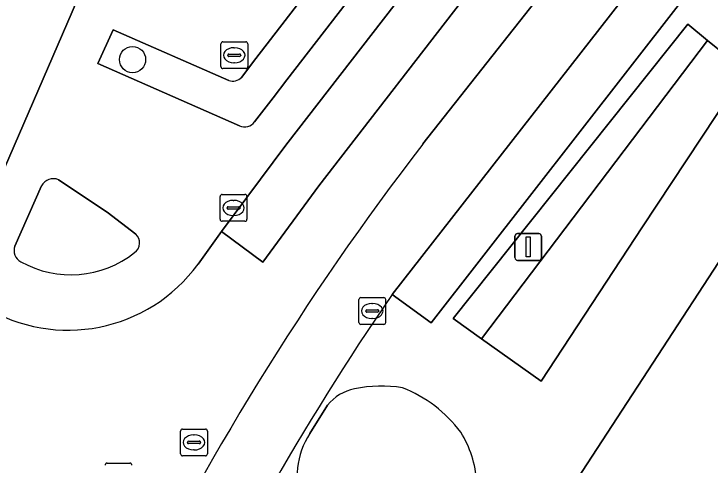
# Model space of a CAD drawing. Extents: x 161354 to 162026, y 386504 to 387460.
# Drawn here: x 161682.97 to 161708.95, y 387027.53 to 387044.35 of the extents above; entities that cross this region are included whole.
import ezdxf

# ---------------------------------------------------------------- set-up
doc = ezdxf.new("R2010")
doc.units = 0
for name, color, linetype in [('IMGEO_Boom', 7, 'Continuous'), ('IMGEO_Erf', 7, 'Continuous'), ('IMGEO_Groenvoorziening', 7, 'Continuous'), ('IMGEO_Kolk', 7, 'Continuous'), ('IMGEO_Lichtmast', 7, 'Continuous'), ('IMGEO_Parkeervlak_open', 7, 'Continuous'), ('IMGEO_Rijbaan_lokaal_open', 7, 'Continuous'), ('IMGEO_Rioolput', 7, 'Continuous'), ('IMGEO_Voetpad_open', 7, 'Continuous')]:
    doc.layers.add(name, color=color, linetype=linetype)

msp = doc.modelspace()

# ---------------------------------------------------------------- linework, layer by layer
at = {"layer": 'IMGEO_Boom'}
msp.add_circle((161687.398, 387042.646), 0.489, dxfattribs=at)
at = {"layer": 'IMGEO_Erf'}
for points in [[(161681.882, 387036.937), (161685.869, 387046.107), (161716.712, 387113.822)], [(161774.116, 387087.005), (161748.817, 387090.782), (161735.832, 387073.978), (161727.598, 387062.069), (161723.819, 387057.006), (161722.833, 387055.531), (161718.954, 387049.732), (161718.884, 387049.626), (161713.413, 387041.445), (161703.036, 387025.535)]]:
    msp.add_lwpolyline(points, dxfattribs=at)
at = {"layer": 'IMGEO_Groenvoorziening'}
for points in [[(161705.61, 387060.13), (161696.508, 387048.543), (161696.038, 387047.932), (161691.997, 387042.681), (161691.461, 387041.978)], [(161691.952, 387040.321), (161692.646, 387041.214), (161693.156, 387041.895), (161697.588, 387047.621), (161706.773, 387059.283)], [(161690.992, 387041.865), (161686.68, 387043.75), (161686.105, 387042.504), (161691.387, 387040.171)], [(161687.518, 387036.138), (161686.454, 387036.955), (161684.64, 387038.164)], [(161684.005, 387037.933), (161683.009, 387035.693)], [(161694.677, 387029.758), (161694.013, 387028.698)]]:
    msp.add_lwpolyline(points, dxfattribs=at)
for points in [[(161708.856, 387043.363), (161708.119, 387043.963), (161699.364, 387032.987), (161700.424, 387032.231)], [(161710.272, 387042.21), (161708.856, 387043.363), (161700.424, 387032.231), (161702.643, 387030.648), (161706.431, 387036.413)]]:
    msp.add_lwpolyline(points, close=True, dxfattribs=at)
for centre, radius, start, end in [((161691.134, 387042.307), 0.464, 252.2602, 314.8329), ((161691.573, 387040.61), 0.477, 247.0612, 322.6754), ((161684.443, 387037.716), 0.489, 66.3169, 153.6638), ((161687.221, 387035.81), 0.443, 304.8749, 47.8487), ((161683.452, 387035.525), 0.474, 159.1603, 242.3784), ((161685.098, 387038.451), 3.831, 240.8551, 308.3368), ((161696.686, 387025.403), 5.067, 81.0722, 101.4241), ((161696.021, 387028.683), 1.721, 101.3462, 141.3329), ((161695.642, 387025.759), 4.997, 36.7646, 68.5148), ((161696.451, 387027.102), 2.914, 146.7912, 200.801), ((161696.383, 387026.686), 3.86, 3.2201, 32.3233)]:
    msp.add_arc(centre, radius, start, end, dxfattribs=at)
at = {"layer": 'IMGEO_Kolk'}
for p, q in [((161690.665, 387036.69), (161690.665, 387037.542)), ((161690.74, 387037.616), (161691.592, 387037.616)), ((161691.666, 387037.542), (161691.666, 387036.69)), ((161691.153, 387037.396), (161691.178, 387037.396)), ((161690.924, 387037.11), (161690.924, 387037.122)), ((161691.362, 387037.073), (161690.964, 387037.073)), ((161690.967, 387037.159), (161691.365, 387037.159)), ((161691.408, 387037.122), (161691.408, 387037.11)), ((161691.176, 387036.836), (161691.151, 387036.836)), ((161691.592, 387036.616), (161690.74, 387036.616)), ((161695.842, 387032.844), (161695.842, 387033.696)), ((161695.917, 387033.77), (161696.769, 387033.77)), ((161696.33, 387033.55), (161696.355, 387033.55)), ((161696.843, 387033.696), (161696.843, 387032.844)), ((161696.144, 387033.313), (161696.542, 387033.313)), ((161696.101, 387033.264), (161696.101, 387033.276)), ((161696.539, 387033.227), (161696.141, 387033.227)), ((161696.585, 387033.276), (161696.585, 387033.264)), ((161696.769, 387032.77), (161695.917, 387032.77)), ((161696.353, 387032.99), (161696.328, 387032.99))]:
    msp.add_line(p, q, dxfattribs=at)
for points in [[(161690.665, 387036.69), (161690.665, 387037.542)], [(161690.74, 387037.616), (161691.592, 387037.616)], [(161691.666, 387037.542), (161691.666, 387036.69)], [(161691.592, 387036.616), (161690.74, 387036.616)], [(161695.842, 387032.844), (161695.842, 387033.696)], [(161695.917, 387033.77), (161696.769, 387033.77)], [(161696.843, 387033.696), (161696.843, 387032.844)], [(161696.769, 387032.77), (161695.917, 387032.77)]]:
    msp.add_lwpolyline(points, dxfattribs=at)
for centre, radius, start, end in [((161690.742, 387037.54), 0.0765, 91.552, 178.448), ((161690.742, 387037.54), 0.0765, 91.552, 178.448), ((161691.59, 387037.54), 0.0765, 1.552, 88.448), ((161691.59, 387037.54), 0.0765, 1.552, 88.448), ((161690.964, 387037.119), 0.0403, 85.8775, 175.7526), ((161690.961, 387037.109), 0.0366, 178.938, 274.7102), ((161691.365, 387037.116), 0.043, 264.8664, 352.4533), ((161691.369, 387037.121), 0.0386, 1.7309, 96.639), ((161690.742, 387036.692), 0.0765, 181.552, 268.448), ((161690.742, 387036.692), 0.0765, 181.552, 268.448), ((161691.59, 387036.692), 0.0765, 271.552, 358.448), ((161691.59, 387036.692), 0.0765, 271.552, 358.448), ((161695.919, 387033.694), 0.0765, 91.552, 178.448), ((161695.919, 387033.694), 0.0765, 91.552, 178.448), ((161696.767, 387033.694), 0.0765, 1.552, 88.448), ((161696.767, 387033.694), 0.0765, 1.552, 88.448), ((161696.141, 387033.273), 0.0403, 85.8775, 175.7526), ((161696.546, 387033.275), 0.0386, 1.7309, 96.639), ((161696.138, 387033.263), 0.0366, 178.938, 274.7102), ((161696.542, 387033.27), 0.043, 264.8664, 352.4533), ((161695.919, 387032.846), 0.0765, 181.552, 268.448), ((161695.919, 387032.846), 0.0765, 181.552, 268.448), ((161696.767, 387032.846), 0.0765, 271.552, 358.448), ((161696.767, 387032.846), 0.0765, 271.552, 358.448)]:
    msp.add_arc(centre, radius, start, end, dxfattribs=at)
for centre, major_axis, ratio, start_param, end_param in [((161691.152, 387037.116), (-0.387, 0.002), 0.722429, 4.712389, 7.853982), ((161691.177, 387037.116), (-0.39, 0.002), 0.717154, 1.570796, 4.712389), ((161696.329, 387033.27), (-0.387, 0.002), 0.722429, 4.712389, 7.853982), ((161696.354, 387033.27), (-0.39, 0.002), 0.717154, 1.570796, 4.712389)]:
    msp.add_ellipse(centre, major_axis=major_axis, ratio=ratio, start_param=start_param, end_param=end_param, dxfattribs=at)
at = {"layer": 'IMGEO_Lichtmast'}
for p, q in [((161701.766, 387036.16), (161702.556, 387036.16)), ((161702.556, 387036.16), (161701.766, 387036.16)), ((161701.666, 387035.26), (161701.666, 387036.06)), ((161701.666, 387036.06), (161701.666, 387035.26)), ((161702.656, 387036.06), (161702.656, 387035.26)), ((161702.656, 387035.26), (161702.656, 387036.06)), ((161702.556, 387035.16), (161701.766, 387035.16)), ((161701.766, 387035.16), (161702.556, 387035.16))]:
    msp.add_line(p, q, dxfattribs=at)
msp.add_lwpolyline([(161702.086, 387036.035), (161702.236, 387036.035), (161702.236, 387035.285), (161702.086, 387035.285), (161702.086, 387036.035)], dxfattribs=at)
for centre, start, end in [((161701.766, 387036.06), 90, 180), ((161701.766, 387036.06), 90, 180), ((161702.556, 387036.06), 0, 90), ((161702.556, 387036.06), 360, 90), ((161701.766, 387035.26), 180, 270), ((161701.766, 387035.26), 180, 270), ((161702.556, 387035.26), 270, 0), ((161702.556, 387035.26), 270, 0)]:
    msp.add_arc(centre, 0.1, start, end, dxfattribs=at)
at = {"layer": 'IMGEO_Parkeervlak_open'}
msp.add_lwpolyline([(161715.591, 387057.592), (161697.086, 387033.89), (161698.537, 387032.824), (161716.972, 387056.513)], close=True, dxfattribs=at)
at = {"layer": 'IMGEO_Rijbaan_lokaal_open'}
for points in [[(161745.465, 387096.127), (161746.988, 387098.093), (161745.507, 387099.246), (161743.755, 387100.6), (161742.29, 387101.785), (161740.72, 387099.817), (161742.263, 387098.632), (161700.184, 387045.485), (161694.354, 387037.936), (161692.257, 387035.086), (161690.719, 387036.239), (161689.842, 387035.015)], [(161697.086, 387033.89), (161715.591, 387057.592), (161723.911, 387068.099), (161733.899, 387080.707), (161740.537, 387089.103), (161740.723, 387089.338), (161740.762, 387089.388), (161740.904, 387089.567), (161745.832, 387095.8), (161745.442, 387096.097), (161745.465, 387096.127), (161743.949, 387097.333), (161698.235, 387039.499)], [(161698.235, 387039.499), (161743.949, 387097.333), (161745.465, 387096.127)]]:
    msp.add_lwpolyline(points, dxfattribs=at)
msp.add_lwpolyline([(161742.263, 387098.632), (161740.72, 387099.817), (161698.781, 387046.763), (161693.118, 387039.45), (161690.719, 387036.239), (161692.257, 387035.086), (161694.354, 387037.936), (161700.184, 387045.485)], close=True, dxfattribs=at)
for centre, radius, start, end in [((161779.503, 386976.724), 102.689, 142.31603, 154.34865), ((161779.503, 386976.724), 102.689, 142.31603, 154.34865), ((161684.995, 387038.561), 6.005, 238.5421, 323.8125), ((161782.354, 386975.347), 103.431, 145.52735, 155.37205)]:
    msp.add_arc(centre, radius, start, end, dxfattribs=at)
at = {"layer": 'IMGEO_Rioolput'}
for p, q in [((161690.693, 387042.383), (161690.693, 387043.235)), ((161690.768, 387043.309), (161691.62, 387043.309)), ((161691.694, 387043.235), (161691.694, 387042.383)), ((161691.181, 387043.089), (161691.206, 387043.089)), ((161690.952, 387042.803), (161690.952, 387042.815)), ((161691.39, 387042.766), (161690.992, 387042.766)), ((161690.995, 387042.852), (161691.393, 387042.852)), ((161691.436, 387042.815), (161691.436, 387042.803)), ((161691.204, 387042.529), (161691.179, 387042.529)), ((161691.62, 387042.309), (161690.768, 387042.309)), ((161689.265, 387028.869), (161690.117, 387028.869)), ((161689.19, 387027.943), (161689.19, 387028.795)), ((161689.678, 387028.649), (161689.703, 387028.649)), ((161690.191, 387028.795), (161690.191, 387027.943)), ((161689.449, 387028.363), (161689.449, 387028.375)), ((161689.492, 387028.412), (161689.89, 387028.412)), ((161689.933, 387028.375), (161689.933, 387028.363)), ((161689.887, 387028.326), (161689.489, 387028.326)), ((161689.701, 387028.089), (161689.676, 387028.089)), ((161690.117, 387027.869), (161689.265, 387027.869)), ((161686.448, 387027.599), (161687.3, 387027.599))]:
    msp.add_line(p, q, dxfattribs=at)
for points in [[(161690.693, 387042.383), (161690.693, 387043.235)], [(161690.768, 387043.309), (161691.62, 387043.309)], [(161691.694, 387043.235), (161691.694, 387042.383)], [(161691.62, 387042.309), (161690.768, 387042.309)], [(161689.265, 387028.869), (161690.117, 387028.869)], [(161689.19, 387027.943), (161689.19, 387028.795)], [(161690.191, 387028.795), (161690.191, 387027.943)], [(161690.117, 387027.869), (161689.265, 387027.869)], [(161686.448, 387027.599), (161687.3, 387027.599)]]:
    msp.add_lwpolyline(points, dxfattribs=at)
for centre, radius, start, end in [((161690.77, 387043.233), 0.0765, 91.552, 178.448), ((161690.77, 387043.233), 0.0765, 91.552, 178.448), ((161691.618, 387043.233), 0.0765, 1.552, 88.448), ((161691.618, 387043.233), 0.0765, 1.552, 88.448), ((161690.992, 387042.812), 0.0403, 85.8775, 175.7526), ((161690.989, 387042.802), 0.0366, 178.938, 274.7102), ((161691.393, 387042.809), 0.043, 264.8664, 352.4533), ((161691.397, 387042.814), 0.0386, 1.7309, 96.639), ((161690.77, 387042.385), 0.0765, 181.552, 268.448), ((161690.77, 387042.385), 0.0765, 181.552, 268.448), ((161691.618, 387042.385), 0.0765, 271.552, 358.448), ((161691.618, 387042.385), 0.0765, 271.552, 358.448), ((161689.267, 387028.793), 0.0765, 91.552, 178.448), ((161689.267, 387028.793), 0.0765, 91.552, 178.448), ((161690.115, 387028.793), 0.0765, 1.552, 88.448), ((161690.115, 387028.793), 0.0765, 1.552, 88.448), ((161689.489, 387028.372), 0.0403, 85.8775, 175.7526), ((161689.486, 387028.362), 0.0366, 178.938, 274.7102), ((161689.89, 387028.369), 0.043, 264.8664, 352.4533), ((161689.894, 387028.374), 0.0386, 1.7309, 96.639), ((161689.267, 387027.945), 0.0765, 181.552, 268.448), ((161689.267, 387027.945), 0.0765, 181.552, 268.448), ((161690.115, 387027.945), 0.0765, 271.552, 358.448), ((161690.115, 387027.945), 0.0765, 271.552, 358.448), ((161686.45, 387027.523), 0.0765, 91.552, 178.448), ((161686.45, 387027.523), 0.0765, 91.552, 178.448), ((161687.298, 387027.523), 0.0765, 1.552, 88.448), ((161687.298, 387027.523), 0.0765, 1.552, 88.448)]:
    msp.add_arc(centre, radius, start, end, dxfattribs=at)
for centre, major_axis, ratio, start_param, end_param in [((161691.18, 387042.809), (-0.387, 0.002), 0.722429, 4.712389, 7.853982), ((161691.205, 387042.809), (-0.39, 0.002), 0.717154, 1.570796, 4.712389), ((161689.677, 387028.369), (-0.387, 0.002), 0.722429, 4.712389, 7.853982), ((161689.702, 387028.369), (-0.39, 0.002), 0.717154, 1.570796, 4.712389)]:
    msp.add_ellipse(centre, major_axis=major_axis, ratio=ratio, start_param=start_param, end_param=end_param, dxfattribs=at)
at = {"layer": 'IMGEO_Voetpad_open'}
for points in [[(161734.577, 387151.232), (161727.954, 387138.147), (161720.797, 387122.792), (161717.219, 387114.936), (161716.712, 387113.822), (161685.869, 387046.107), (161681.882, 387036.937), (161680.176, 387036.531), (161678.254, 387037.458), (161677.377, 387035.564), (161679.3, 387034.662), (161680.921, 387033.887), (161681.861, 387033.438)], [(161689.842, 387035.015), (161690.719, 387036.239), (161693.118, 387039.45), (161698.781, 387046.763), (161740.72, 387099.817), (161742.29, 387101.785), (161740.841, 387102.878), (161713.744, 387068.636), (161706.773, 387059.283), (161697.588, 387047.621), (161693.156, 387041.895), (161692.646, 387041.214), (161691.952, 387040.321)], [(161740.537, 387089.103), (161733.899, 387080.707), (161735.366, 387079.586), (161725.237, 387066.989), (161723.911, 387068.099), (161715.591, 387057.592), (161716.972, 387056.513), (161698.537, 387032.824), (161697.086, 387033.89)], [(161691.461, 387041.978), (161691.997, 387042.681), (161696.038, 387047.932), (161692.531, 387049.578), (161690.643, 387050.464), (161690.974, 387051.205), (161690.288, 387051.506), (161692.914, 387057.301), (161693.632, 387056.97), (161694.083, 387057.974), (161693.382, 387058.289), (161696.752, 387065.644), (161698.204, 387068.807), (161698.105, 387068.855), (161698.842, 387070.369), (161698.908, 387070.338), (161699.458, 387071.537)], [(161691.387, 387040.171), (161686.105, 387042.504), (161686.68, 387043.75), (161690.992, 387041.865)], [(161670.245, 386972.344), (161671.176, 386971.663), (161672.256, 386971.1), (161674.68, 386969.96), (161674.495, 386969.525), (161675.367, 386969.105), (161675.409, 386969.085), (161677.419, 386973.992), (161689.028, 387000), (161692.864, 387007.756), (161695.643, 387012.888), (161703.036, 387025.535), (161713.413, 387041.445)], [(161684.64, 387038.164), (161686.454, 387036.955), (161687.518, 387036.138)], [(161683.009, 387035.693), (161684.005, 387037.933)], [(161694.013, 387028.698), (161694.677, 387029.758)]]:
    msp.add_lwpolyline(points, dxfattribs=at)
msp.add_lwpolyline([(161702.643, 387030.648), (161700.424, 387032.231), (161699.364, 387032.987), (161708.119, 387043.963), (161708.856, 387043.363), (161710.272, 387042.21), (161706.431, 387036.413)], close=True, dxfattribs=at)
for centre, radius, start, end in [((161691.134, 387042.307), 0.464, 252.2602, 314.8329), ((161691.573, 387040.61), 0.477, 247.0612, 322.6754), ((161684.443, 387037.716), 0.489, 66.3169, 153.6638), ((161687.221, 387035.81), 0.443, 304.8749, 47.8487), ((161683.452, 387035.525), 0.474, 159.1603, 242.3784), ((161685.098, 387038.451), 3.831, 240.8551, 308.3368), ((161684.995, 387038.561), 6.005, 238.5421, 323.8125), ((161782.354, 386975.347), 103.431, 145.52735, 155.37205), ((161696.686, 387025.403), 5.067, 81.0722, 101.4241), ((161696.021, 387028.683), 1.721, 101.3462, 141.3329), ((161695.642, 387025.759), 4.997, 36.7646, 68.5148), ((161696.451, 387027.102), 2.914, 146.7912, 200.801), ((161696.383, 387026.686), 3.86, 3.2201, 32.3233)]:
    msp.add_arc(centre, radius, start, end, dxfattribs=at)

doc.saveas('drawing.dxf')
